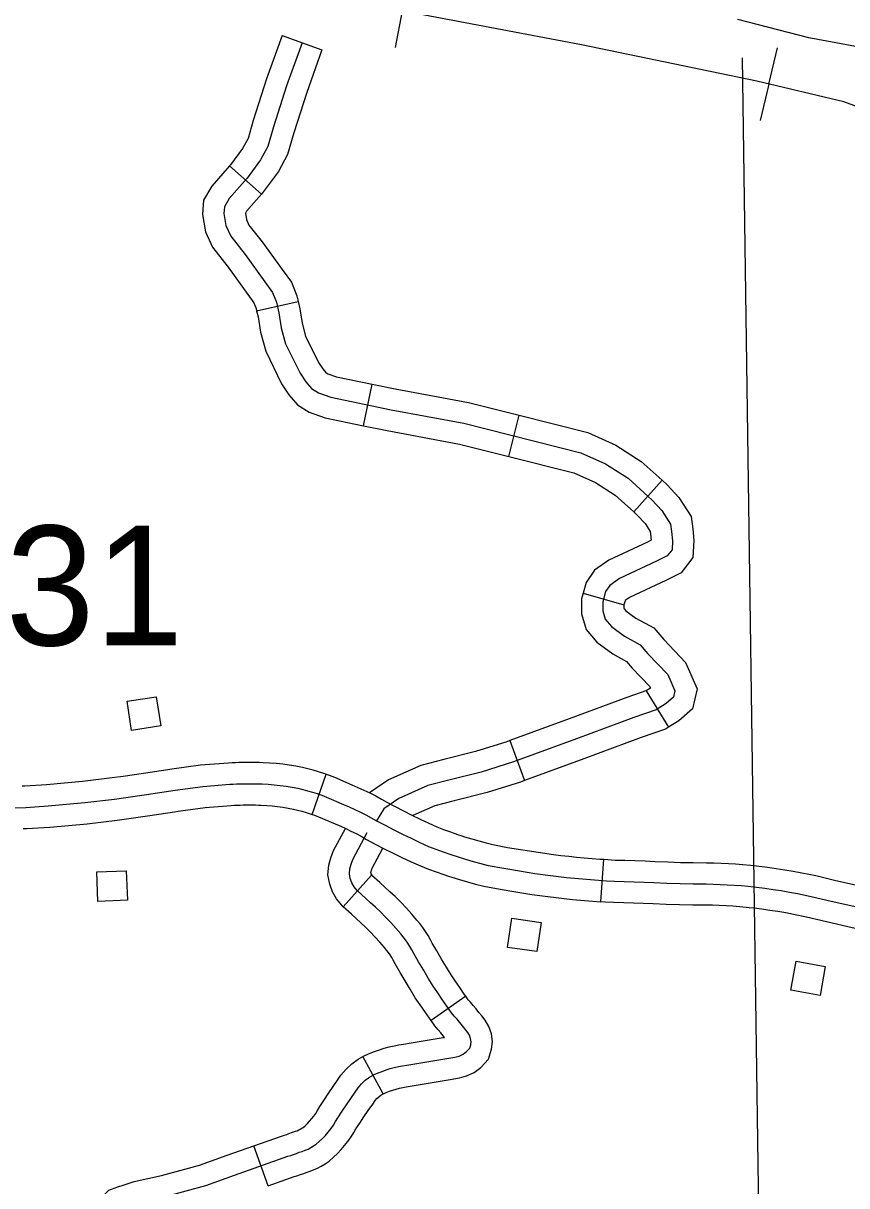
# Model space of a CAD drawing. Extents: x -19 to 366, y -4 to 359.
# Drawn here: x 139.906 to 140.457, y 204.187 to 204.964 of the extents above; entities that cross this region are included whole.
import ezdxf

# ---------------------------------------------------------------- set-up
doc = ezdxf.new("R2010")
doc.units = 0
for name, color, linetype in [('Level 31', 7, 'Continuous'), ('Level 32', 7, 'Continuous'), ('Level 40', 7, 'Continuous'), ('Level 5', 7, 'Continuous'), ('Level 56', 7, 'Continuous'), ('Level 60', 7, 'Continuous'), ('Level 9', 7, 'Continuous')]:
    doc.layers.add(name, color=color, linetype=linetype)

msp = doc.modelspace()

# ---------------------------------------------------------------- linework, layer by layer
at = {"layer": 'Level 31'}
for p, q in [((140.09955, 204.43508), (140.1089, 204.46191)), ((140.1089, 204.46191), (140.1089, 204.46191)), ((140.29263, 204.37669), (140.29453, 204.40503)), ((140.29453, 204.40503), (140.29453, 204.40503))]:
    msp.add_line(p, q, dxfattribs=at)
for points in [[(140.00309, 204.46488), (139.98669, 204.46234), (139.97307, 204.46037), (139.96569, 204.45941), (139.94606, 204.45706), (139.92184, 204.45489), (139.90737, 204.45398), (139.90557, 204.45393)], [(140.1089, 204.46191), (140.10736, 204.46245), (140.10385, 204.46358), (140.1003, 204.46461), (140.09672, 204.46555), (140.09306, 204.46642), (140.08865, 204.46728), (140.08428, 204.468), (140.0799, 204.4686), (140.07548, 204.46907), (140.07109, 204.46941), (140.06675, 204.46963), (140.06442, 204.46971), (140.06211, 204.46977), (140.05982, 204.4698), (140.05751, 204.46981), (140.05521, 204.4698), (140.05289, 204.46977), (140.0506, 204.46971), (140.0483, 204.46963), (140.04599, 204.46953), (140.04358, 204.4694), (140.02496, 204.46788), (140.00578, 204.4653), (140.00309, 204.46488)], [(139.89324, 204.4394), (139.908, 204.43979), (139.92292, 204.44072), (139.94753, 204.44293), (139.96745, 204.44531), (139.975, 204.4463), (139.9888, 204.44829), (140.00782, 204.45124), (140.02648, 204.45376), (140.04453, 204.45523), (140.04668, 204.45534), (140.04886, 204.45544), (140.05101, 204.45551), (140.05317, 204.45557), (140.05535, 204.4556), (140.0575, 204.45561), (140.05968, 204.4556), (140.06184, 204.45557), (140.06399, 204.45551), (140.06615, 204.45543), (140.07018, 204.45524), (140.07417, 204.45492), (140.07819, 204.45449), (140.08216, 204.45395), (140.08613, 204.4533), (140.09007, 204.45253), (140.09329, 204.45177), (140.09651, 204.45092), (140.09969, 204.44999), (140.10284, 204.44898), (140.10598, 204.44788), (140.10909, 204.4467), (140.12054, 204.44174), (140.12433, 204.44014), (140.12808, 204.43844), (140.1318, 204.43666), (140.13548, 204.4348), (140.13912, 204.43285), (140.14268, 204.43082)], [(140.1089, 204.46191), (140.11084, 204.46123), (140.11444, 204.45987), (140.12613, 204.4548), (140.13002, 204.45315), (140.13406, 204.45133), (140.13808, 204.44941), (140.14205, 204.44739), (140.14599, 204.44528), (140.14955, 204.44325), (140.155, 204.44034), (140.16058, 204.43746), (140.16618, 204.43465), (140.17181, 204.43193), (140.1775, 204.42928), (140.18297, 204.42681), (140.18741, 204.42508), (140.19209, 204.42335), (140.19677, 204.4217), (140.19962, 204.42076)], [(140.00745, 204.43681), (140.00986, 204.43718), (140.02801, 204.43963), (140.04549, 204.44105), (140.04738, 204.44115), (140.04942, 204.44125), (140.05143, 204.44131), (140.05345, 204.44136), (140.05548, 204.44139), (140.05749, 204.4414), (140.05954, 204.44139), (140.06156, 204.44136), (140.06356, 204.44131), (140.06555, 204.44124), (140.06928, 204.44106), (140.07286, 204.44078), (140.07647, 204.44039), (140.08004, 204.4399), (140.08361, 204.43932), (140.08707, 204.43864), (140.08985, 204.43798), (140.09272, 204.43723), (140.09552, 204.43641), (140.09833, 204.43551), (140.09955, 204.43508)], [(139.90632, 204.42554), (139.90863, 204.4256), (139.924, 204.42656), (139.94901, 204.4288), (139.96922, 204.43122), (139.97693, 204.43223), (139.9909, 204.43424), (140.00745, 204.43681)], [(140.09955, 204.43508), (140.10112, 204.43453), (140.10375, 204.43354), (140.11495, 204.42868), (140.11864, 204.42712), (140.12209, 204.42556), (140.12553, 204.42392), (140.12891, 204.4222), (140.13224, 204.42042), (140.13582, 204.41838), (140.14178, 204.41519), (140.1477, 204.41214), (140.15364, 204.40916), (140.15964, 204.40626), (140.16567, 204.40345), (140.17196, 204.40061), (140.17731, 204.39853), (140.18245, 204.39662), (140.18763, 204.3948), (140.19074, 204.39378)], [(140.14268, 204.43082), (140.14839, 204.42777), (140.15414, 204.4248), (140.15991, 204.4219), (140.16573, 204.41909), (140.17159, 204.41637), (140.17747, 204.41371), (140.18236, 204.4118), (140.18727, 204.40998), (140.1922, 204.40825), (140.19718, 204.40662), (140.2022, 204.40507), (140.20724, 204.40362), (140.2123, 204.40226), (140.21738, 204.401), (140.22777, 204.39907), (140.23817, 204.39729), (140.24859, 204.39566), (140.25906, 204.39417), (140.26434, 204.39354), (140.26966, 204.39294), (140.27498, 204.3924), (140.2803, 204.3919), (140.28562, 204.39144), (140.29096, 204.39104), (140.29633, 204.39068), (140.30167, 204.39037), (140.3083, 204.39021), (140.31492, 204.39001), (140.32155, 204.38975), (140.32817, 204.38943), (140.33688, 204.38907), (140.34558, 204.38881), (140.3543, 204.38865), (140.36299, 204.38858), (140.36771, 204.38848), (140.37243, 204.38831), (140.37715, 204.38809), (140.38184, 204.3878), (140.38654, 204.38746), (140.39125, 204.38705), (140.39678, 204.38643), (140.4023, 204.38573), (140.40782, 204.38495), (140.41331, 204.38409), (140.41879, 204.38316), (140.42427, 204.38214), (140.43325, 204.38024), (140.44666, 204.37712), (140.46388, 204.3732)], [(140.19962, 204.42076), (140.20148, 204.42015), (140.20625, 204.41869), (140.21105, 204.4173), (140.21585, 204.41601), (140.2204, 204.41488), (140.23026, 204.41305), (140.24046, 204.41131), (140.25069, 204.40971), (140.26091, 204.40826), (140.26597, 204.40765), (140.27117, 204.40707), (140.27638, 204.40653), (140.28157, 204.40604), (140.28676, 204.4056), (140.29198, 204.40521), (140.29453, 204.40503)], [(140.29453, 204.40503), (140.29721, 204.40485), (140.30224, 204.40456), (140.30869, 204.40441), (140.31541, 204.4042), (140.32217, 204.40394), (140.3288, 204.40362), (140.33738, 204.40327), (140.34592, 204.40302), (140.35449, 204.40285), (140.3632, 204.40278), (140.36811, 204.40268), (140.37301, 204.40251), (140.37791, 204.40227), (140.3828, 204.40198), (140.38768, 204.40161), (140.39265, 204.40118), (140.39506, 204.40091)], [(140.19074, 204.39378), (140.19287, 204.39308), (140.19814, 204.39146), (140.20343, 204.38993), (140.20875, 204.38851), (140.21437, 204.38711), (140.22527, 204.38508), (140.23588, 204.38327), (140.2465, 204.38161), (140.25721, 204.38009), (140.2627, 204.37943), (140.26815, 204.37882), (140.27359, 204.37826), (140.27903, 204.37775), (140.28448, 204.37728), (140.28995, 204.37687), (140.29263, 204.37669)], [(140.39506, 204.40091), (140.39846, 204.40053), (140.40419, 204.39981), (140.40991, 204.399), (140.41561, 204.39811), (140.42129, 204.39714), (140.42703, 204.39607), (140.43633, 204.39411), (140.44985, 204.39097), (140.46697, 204.38706), (140.47969, 204.38429), (140.49381, 204.3814), (140.49466, 204.3812)], [(140.39189, 204.37268), (140.38984, 204.37291), (140.38541, 204.3733), (140.38089, 204.37363), (140.37638, 204.3739), (140.37184, 204.37412), (140.36731, 204.37428), (140.36278, 204.37438), (140.35411, 204.37445), (140.34523, 204.37461), (140.33638, 204.37488), (140.32754, 204.37524), (140.32094, 204.37556), (140.31442, 204.37581), (140.30792, 204.37602), (140.30109, 204.37617), (140.29544, 204.3765), (140.29263, 204.37669)], [(140.48835, 204.3535), (140.48781, 204.35363), (140.47381, 204.35649), (140.46079, 204.35933), (140.44347, 204.36328), (140.43018, 204.36637), (140.4215, 204.3682), (140.4163, 204.36917), (140.41102, 204.37007), (140.40573, 204.3709), (140.40041, 204.37165), (140.3951, 204.37232), (140.39189, 204.37268)]]:
    msp.add_lwpolyline(points, dxfattribs=at)
at = {"layer": 'Level 32'}
for p, q in [((140.0794, 204.95575), (140.10613, 204.94614)), ((140.04436, 204.86858), (140.06568, 204.84981)), ((140.06242, 204.77171), (140.09013, 204.778)), ((140.13386, 204.69491), (140.13965, 204.72272)), ((140.23109, 204.67434), (140.23801, 204.7019)), ((140.31466, 204.63731), (140.33367, 204.65842)), ((140.28075, 204.58305), (140.30806, 204.57525)), ((140.32298, 204.51759), (140.33794, 204.49344)), ((140.23173, 204.48439), (140.24151, 204.45771)), ((140.13935, 204.39449), (140.12038, 204.37334)), ((140.2023, 204.31357), (140.17905, 204.29724)), ((140.14701, 204.2482), (140.13336, 204.27311)), ((140.07005, 204.1868), (140.06061, 204.21359))]:
    msp.add_line(p, q, dxfattribs=at)
for points in [[(140.0794, 204.95575), (140.06899, 204.9268), (140.06016, 204.89898), (140.05666, 204.88702), (140.05301, 204.88019), (140.04495, 204.86926), (140.04436, 204.86858)], [(140.09276, 204.95094), (140.08245, 204.92224), (140.07375, 204.89484), (140.06988, 204.88162), (140.06505, 204.87259), (140.05603, 204.86034), (140.0441, 204.84679), (140.04088, 204.84131), (140.04056, 204.8368), (140.04185, 204.82874), (140.04507, 204.82164), (140.05474, 204.80939), (140.06795, 204.79101), (140.07311, 204.78392), (140.07568, 204.77747), (140.07729, 204.77037), (140.07891, 204.76038), (140.08181, 204.74974), (140.09147, 204.73007), (140.09534, 204.72426), (140.09921, 204.71975), (140.10372, 204.71685), (140.1121, 204.71395), (140.15238, 204.70556), (140.20104, 204.69653), (140.27936, 204.67686), (140.29579, 204.66945), (140.31094, 204.65977), (140.32705, 204.64526), (140.3335, 204.63817), (140.3393, 204.62914), (140.33994, 204.62431), (140.34059, 204.61786), (140.34026, 204.61205), (140.33704, 204.60786), (140.32995, 204.60431), (140.30514, 204.59271), (140.29869, 204.58819), (140.29579, 204.584), (140.29386, 204.57723), (140.29386, 204.5711), (140.29547, 204.56562), (140.29966, 204.56078), (140.30836, 204.55433), (140.31899, 204.54853), (140.32415, 204.5424), (140.33736, 204.52854), (140.3422, 204.51758), (140.34123, 204.51338), (140.3364, 204.50919), (140.32963, 204.505), (140.3148, 204.49984), (140.27645, 204.48565), (140.23424, 204.47018), (140.21265, 204.46341), (140.19105, 204.45792), (140.17687, 204.45438), (140.15754, 204.44567), (140.14755, 204.4389), (140.14268, 204.43082)], [(140.10613, 204.94614), (140.09591, 204.91769), (140.08734, 204.89069), (140.0831, 204.87621), (140.07709, 204.86499), (140.0671, 204.85141), (140.06568, 204.84981)], [(140.04436, 204.86858), (140.03254, 204.85516), (140.02695, 204.84564), (140.02627, 204.83617), (140.02812, 204.8246), (140.03285, 204.8142), (140.04339, 204.80084), (140.05644, 204.78269), (140.06057, 204.777), (140.06208, 204.77323), (140.06242, 204.77171)], [(140.06568, 204.84981), (140.05566, 204.83842), (140.05489, 204.83712), (140.05557, 204.83287), (140.05729, 204.82909), (140.06608, 204.81794), (140.07946, 204.79933), (140.08564, 204.79083), (140.08929, 204.7817), (140.09013, 204.778)], [(140.09013, 204.778), (140.09125, 204.77308), (140.09281, 204.76338), (140.09515, 204.75478), (140.10381, 204.73717), (140.10669, 204.73285), (140.10864, 204.73057), (140.10998, 204.72971), (140.11589, 204.72767), (140.13965, 204.72272)], [(140.06242, 204.77171), (140.06334, 204.76767), (140.065, 204.75737), (140.06846, 204.74469), (140.07914, 204.72297), (140.084, 204.71567), (140.08978, 204.70893), (140.09747, 204.70398), (140.10831, 204.70022), (140.13386, 204.69491)], [(140.13965, 204.72272), (140.15513, 204.7195), (140.20407, 204.71042), (140.23801, 204.7019)], [(140.23801, 204.7019), (140.28404, 204.69033), (140.30257, 204.68197), (140.31957, 204.67111), (140.33367, 204.65842)], [(140.13386, 204.69491), (140.14964, 204.69162), (140.19802, 204.68265), (140.23109, 204.67434)], [(140.23109, 204.67434), (140.27467, 204.6634), (140.28901, 204.65692), (140.3023, 204.64843), (140.31466, 204.63731)], [(140.33367, 204.65842), (140.33708, 204.65534), (140.34481, 204.64685), (140.35296, 204.63416), (140.35405, 204.62595), (140.35483, 204.61817), (140.3542, 204.60688), (140.34631, 204.59662), (140.33614, 204.59153), (140.31227, 204.58036), (140.30892, 204.57802), (140.30881, 204.57785), (140.30806, 204.57525)], [(140.31466, 204.63731), (140.31702, 204.63519), (140.32219, 204.6295), (140.32563, 204.62413), (140.32583, 204.62266), (140.32626, 204.61835), (140.32376, 204.6171), (140.298, 204.60505), (140.28846, 204.59837), (140.28278, 204.59015), (140.28075, 204.58305)], [(140.28075, 204.58305), (140.27965, 204.57922), (140.27965, 204.56906), (140.28271, 204.55865), (140.28994, 204.5503), (140.30069, 204.54234), (140.30985, 204.53734), (140.31356, 204.53292), (140.32537, 204.52054), (140.32588, 204.51938), (140.32298, 204.51759)], [(140.30806, 204.57525), (140.30806, 204.57524), (140.30806, 204.57315), (140.30823, 204.57259), (140.30937, 204.57127), (140.31603, 204.56633), (140.32814, 204.55972), (140.33474, 204.55189), (140.34936, 204.53654), (140.3571, 204.51899), (140.35403, 204.50568), (140.34484, 204.49772), (140.33794, 204.49344)], [(140.32348, 204.5179), (140.31001, 204.51321), (140.27155, 204.49898), (140.23173, 204.48439)], [(140.33794, 204.49344), (140.33578, 204.4921), (140.3196, 204.48647), (140.28136, 204.47232), (140.24151, 204.45771)], [(140.23173, 204.48439), (140.22966, 204.48363), (140.20877, 204.47708), (140.18758, 204.4717), (140.1722, 204.46785), (140.15059, 204.45812), (140.13797, 204.44956)], [(140.24151, 204.45771), (140.23881, 204.45672), (140.21652, 204.44973), (140.19453, 204.44415), (140.18155, 204.4409), (140.16678, 204.43425)], [(140.12038, 204.37334), (140.11933, 204.37428), (140.1159, 204.37855), (140.1132, 204.3833), (140.1113, 204.38846), (140.11009, 204.39476), (140.11075, 204.40106), (140.11194, 204.40605), (140.11376, 204.4109), (140.12175, 204.42571)], [(140.04752, 204.19392), (140.08326, 204.20652), (140.08522, 204.20708), (140.08716, 204.20771), (140.08907, 204.2084), (140.09097, 204.20915), (140.09297, 204.20974), (140.09492, 204.21048), (140.09682, 204.21133), (140.09866, 204.2123), (140.10043, 204.21339), (140.10217, 204.21457), (140.10432, 204.21644), (140.10641, 204.21842), (140.10839, 204.2205), (140.11028, 204.22268), (140.11206, 204.22495), (140.11372, 204.22732), (140.11527, 204.22976), (140.11669, 204.23229), (140.11958, 204.23656), (140.12248, 204.24083), (140.1254, 204.2451), (140.12832, 204.24936), (140.13026, 204.25231), (140.13251, 204.25499), (140.1351, 204.25738), (140.13796, 204.25943), (140.14102, 204.26111), (140.14366, 204.26225), (140.14631, 204.26329), (140.149, 204.26424), (140.15173, 204.26508), (140.15448, 204.26581), (140.15725, 204.26645), (140.16003, 204.26698), (140.16283, 204.26741), (140.16815, 204.26828), (140.17347, 204.26916), (140.17882, 204.27005), (140.18955, 204.27184), (140.19495, 204.27275), (140.19777, 204.27353), (140.20046, 204.27483), (140.20287, 204.27661), (140.20495, 204.27881), (140.2056, 204.28092), (140.20581, 204.28311), (140.20554, 204.2853), (140.20484, 204.2874), (140.2037, 204.2893), (140.20192, 204.2915), (140.20013, 204.29369), (140.1983, 204.29589), (140.19646, 204.29808), (140.19461, 204.30027), (140.19275, 204.30245), (140.18965, 204.30686), (140.18658, 204.31129), (140.18354, 204.31573), (140.18051, 204.32019), (140.17722, 204.32563), (140.17395, 204.3311), (140.17069, 204.33659), (140.16745, 204.3421), (140.16624, 204.34444), (140.16493, 204.34674), (140.16353, 204.34896), (140.16203, 204.35112), (140.16045, 204.35321), (140.15877, 204.35522), (140.15552, 204.35903), (140.15217, 204.36275), (140.14871, 204.36637), (140.14516, 204.36989), (140.14191, 204.37296), (140.13863, 204.376), (140.13533, 204.37901), (140.12967, 204.38409), (140.12769, 204.38655), (140.12613, 204.38931), (140.12503, 204.39228), (140.12444, 204.39537), (140.12478, 204.39867), (140.12555, 204.4019), (140.12672, 204.40501), (140.13639, 204.42292)], [(140.14001, 204.3939), (140.13948, 204.39456), (140.13905, 204.39531), (140.13879, 204.39602), (140.13881, 204.39627), (140.13916, 204.39775), (140.13968, 204.39912), (140.14692, 204.41254)], [(140.2023, 204.31357), (140.2013, 204.31499), (140.19827, 204.31935), (140.19527, 204.32373), (140.19248, 204.32786), (140.18939, 204.33295), (140.18615, 204.33837), (140.18291, 204.34382), (140.17989, 204.34896), (140.17873, 204.35122), (140.17712, 204.35405), (140.17537, 204.35681), (140.17352, 204.35947), (140.17157, 204.36205), (140.16963, 204.36438), (140.1662, 204.3684), (140.16259, 204.37241), (140.15885, 204.37632), (140.15503, 204.38011), (140.15161, 204.38333), (140.14825, 204.38645), (140.14486, 204.38954), (140.13935, 204.39449)], [(140.17905, 204.29724), (140.17801, 204.29873), (140.17489, 204.30322), (140.1718, 204.30773), (140.16855, 204.31252), (140.16505, 204.3183), (140.16175, 204.32382), (140.15846, 204.32936), (140.155, 204.33525), (140.15375, 204.33767), (140.15275, 204.33943), (140.15169, 204.34111), (140.15053, 204.34278), (140.14933, 204.34437), (140.14791, 204.34606), (140.14483, 204.34967), (140.14175, 204.3531), (140.13857, 204.35642), (140.13529, 204.35968), (140.1322, 204.36259), (140.12902, 204.36554), (140.1258, 204.36847), (140.12038, 204.37334)], [(140.14701, 204.2482), (140.14727, 204.24834), (140.14908, 204.24912), (140.15126, 204.24998), (140.15344, 204.25074), (140.15566, 204.25142), (140.15792, 204.25203), (140.16018, 204.25255), (140.16243, 204.25298), (140.16505, 204.25338), (140.17046, 204.25426), (140.17579, 204.25515), (140.18115, 204.25603), (140.19191, 204.25783), (140.19802, 204.25886), (140.20279, 204.26018), (140.20783, 204.26261), (140.21232, 204.26593), (140.21754, 204.27145), (140.21961, 204.27812), (140.22009, 204.28331), (140.21947, 204.28846), (140.21782, 204.29337), (140.21536, 204.29747), (140.21294, 204.30046), (140.2111, 204.30272), (140.2092, 204.30499), (140.20733, 204.30723), (140.20543, 204.30947), (140.20399, 204.31116), (140.2023, 204.31357)], [(140.13336, 204.27311), (140.13478, 204.27389), (140.13824, 204.27538), (140.14135, 204.27661), (140.14456, 204.27773), (140.1478, 204.27873), (140.15104, 204.2796), (140.15432, 204.28035), (140.15763, 204.28099), (140.16062, 204.28144), (140.16585, 204.2823), (140.17115, 204.28317), (140.17648, 204.28406), (140.1872, 204.28585), (140.18805, 204.28599), (140.18739, 204.28679), (140.1856, 204.28894), (140.18378, 204.29108), (140.18151, 204.29375), (140.17905, 204.29724)], [(140.06061, 204.21359), (140.07894, 204.22006), (140.08108, 204.22067), (140.08257, 204.22115), (140.08406, 204.22169), (140.08632, 204.22258), (140.08843, 204.22321), (140.0895, 204.22361), (140.0906, 204.22411), (140.09163, 204.22465), (140.0927, 204.22531), (140.09347, 204.22584), (140.09479, 204.22697), (140.09638, 204.22848), (140.09788, 204.23005), (140.09931, 204.23171), (140.10065, 204.23342), (140.10191, 204.23521), (140.10307, 204.23704), (140.10459, 204.23975), (140.10783, 204.24453), (140.11074, 204.24883), (140.11368, 204.25312), (140.11653, 204.25728), (140.11884, 204.2608), (140.12221, 204.26482), (140.12612, 204.26842), (140.13037, 204.27147), (140.13336, 204.27311)], [(140.07005, 204.1868), (140.08759, 204.19298), (140.08936, 204.19349), (140.09174, 204.19426), (140.09409, 204.1951), (140.09562, 204.19571), (140.09752, 204.19627), (140.10034, 204.19734), (140.10304, 204.19855), (140.10569, 204.19995), (140.10816, 204.20146), (140.11086, 204.20331), (140.11386, 204.20591), (140.11645, 204.20835), (140.11891, 204.21094), (140.12125, 204.21365), (140.12347, 204.21649), (140.12554, 204.21942), (140.12748, 204.22248), (140.12878, 204.22482), (140.13134, 204.22859), (140.13422, 204.23283), (140.13712, 204.23708), (140.14011, 204.24145), (140.14167, 204.24381), (140.14281, 204.24517), (140.14409, 204.24634), (140.14554, 204.24739), (140.14701, 204.2482)], [(139.96034, 204.18082), (139.9635, 204.18383), (139.96957, 204.18607), (139.97306, 204.18727), (139.97657, 204.18841), (139.98042, 204.18957), (139.99869, 204.19369), (140.02421, 204.20058), (140.04274, 204.20729), (140.06061, 204.21359)], [(139.96418, 204.15787), (139.96472, 204.16114), (139.96565, 204.16411), (139.96706, 204.16688), (139.96891, 204.16937), (139.97116, 204.17151), (139.97435, 204.17269), (139.97756, 204.1738), (139.9808, 204.17485), (139.98404, 204.17582), (140.0021, 204.1799), (140.02849, 204.18702), (140.04752, 204.19392)]]:
    msp.add_lwpolyline(points, dxfattribs=at)
at = {"layer": 'Level 40'}
for p, q in [((140.15981, 204.97224), (140.15515, 204.94768)), ((140.40495, 204.92328), (140.41071, 204.94761)), ((140.40495, 204.92328), (140.3992, 204.89895))]:
    msp.add_line(p, q, dxfattribs=at)
for points in [[(140.67493, 204.82259), (140.59565, 204.8522), (140.51004, 204.89134), (140.45507, 204.91143), (140.39694, 204.92518), (140.27961, 204.9495), (140.157, 204.97277), (140.01854, 205.00238), (139.94349, 205.01402), (139.88218, 205.02036), (139.81771, 205.02036), (139.76803, 205.01613), (139.73103, 205.01613), (139.69615, 205.02142), (139.63141, 205.04347), (139.57474, 205.06727), (139.53976, 205.07847), (139.51457, 205.08407), (139.40824, 205.10367), (139.3802, 205.10904)], [(141.66745, 204.53387), (141.47296, 204.59415), (141.08399, 204.7052), (140.81445, 204.77923), (140.67493, 204.82259), (140.59565, 204.8522), (140.51004, 204.89134), (140.45507, 204.91143), (140.39694, 204.92518), (140.27961, 204.9495), (140.157, 204.97277), (140.01854, 205.00238), (139.94349, 205.01402), (139.88218, 205.02036), (139.81771, 205.02036), (139.76803, 205.01613), (139.73103, 205.01613), (139.69615, 205.02142), (139.63141, 205.04347), (139.57474, 205.06727), (139.53976, 205.07847), (139.51457, 205.08407), (139.40824, 205.10367), (139.3802, 205.10904)]]:
    msp.add_lwpolyline(points, dxfattribs=at)
at = {"layer": 'Level 5'}
msp.add_lwpolyline([(140.39979, 204.05963), (140.3874, 204.94093)], dxfattribs=at)
at = {"layer": 'Level 56'}
for points in [[(139.9953, 204.5137), (139.99826, 204.49421), (139.97871, 204.49125), (139.97576, 204.51074)], [(139.9752, 204.39738), (139.97594, 204.37768), (139.95618, 204.37693), (139.95544, 204.39663)], [(140.25264, 204.36284), (140.24979, 204.34333), (140.23023, 204.34619), (140.23307, 204.3657)], [(140.44267, 204.33341), (140.43922, 204.31401), (140.41975, 204.31746), (140.4232, 204.33687)]]:
    msp.add_lwpolyline(points, close=True, dxfattribs=at)
at = {"layer": 'Level 60'}
for points in [[(146.77834, 1.69699), (146.57878, 10.31313), (146.37852, 18.92942), (146.17757, 27.54584), (145.97591, 36.16241), (145.77356, 44.77911), (145.57052, 53.39596), (145.36679, 62.01295), (145.16236, 70.63008), (144.95724, 79.24735), (144.75142, 87.86477), (144.54492, 96.48232), (144.33773, 105.10002), (144.12986, 113.71787), (143.92129, 122.33585), (143.71204, 130.95398), (143.5021, 139.57225), (143.29148, 148.19067), (143.08018, 156.80923), (142.8682, 165.42794), (142.65553, 174.04679), (142.44218, 182.66579), (142.22816, 191.28493), (142.01345, 199.90421), (141.79807, 208.52365), (141.58202, 217.14322), (141.36528, 225.76295), (141.14788, 234.38282), (140.9298, 243.00284), (140.71105, 251.623), (140.49162, 260.24332), (140.27153, 268.86377), (140.05077, 277.48438), (139.82934, 286.10514), (139.60724, 294.72604), (139.38447, 303.34709), (139.16105, 311.96829), (138.93695, 320.58964), (138.7122, 329.21114), (138.48678, 337.83278), (138.2607, 346.45458)], [(0, 198.13258), (7.10141, 198.13701), (14.2028, 198.15029), (21.30418, 198.17244), (28.40552, 198.20345), (35.50682, 198.24331), (42.60806, 198.29203), (49.70923, 198.34961), (56.81033, 198.41605), (63.91134, 198.49135), (71.01225, 198.5755), (78.11305, 198.66852), (85.21373, 198.77039), (92.31428, 198.88112), (99.41468, 199.0007), (106.51492, 199.12915), (113.61501, 199.26645), (120.71491, 199.4126), (127.81463, 199.56762), (134.91415, 199.73149), (142.01345, 199.90421), (149.11254, 200.0858), (156.2114, 200.27623), (163.31001, 200.47553), (170.40837, 200.68367), (177.50646, 200.90068), (184.60427, 201.12653), (191.7018, 201.36125), (198.79903, 201.60481), (205.89596, 201.85723), (212.99256, 202.1185), (220.08883, 202.38862), (227.18475, 202.6676), (234.28033, 202.95542), (241.37554, 203.2521), (248.47037, 203.55763), (255.56482, 203.87201), (262.65887, 204.19524), (269.75251, 204.52732), (276.84573, 204.86824), (283.93852, 205.21802), (291.03086, 205.57664), (298.12276, 205.94411), (305.21419, 206.32042), (312.30515, 206.70559), (319.39562, 207.09959), (326.48559, 207.50244), (333.57505, 207.91414), (340.664, 208.33468)]]:
    msp.add_spline(points, degree=3, dxfattribs=at)
at = {"layer": 'Level 9'}
msp.add_lwpolyline([(140.47136, 204.94681), (140.43172, 204.9542), (140.38436, 204.9665)], dxfattribs=at)

# ---------------------------------------------------------------- texts
at = {"layer": 'Level 5'}
msp.add_text('31', height=0.08, dxfattribs=at).set_placement((139.89453, 204.54808))

doc.saveas('drawing.dxf')
